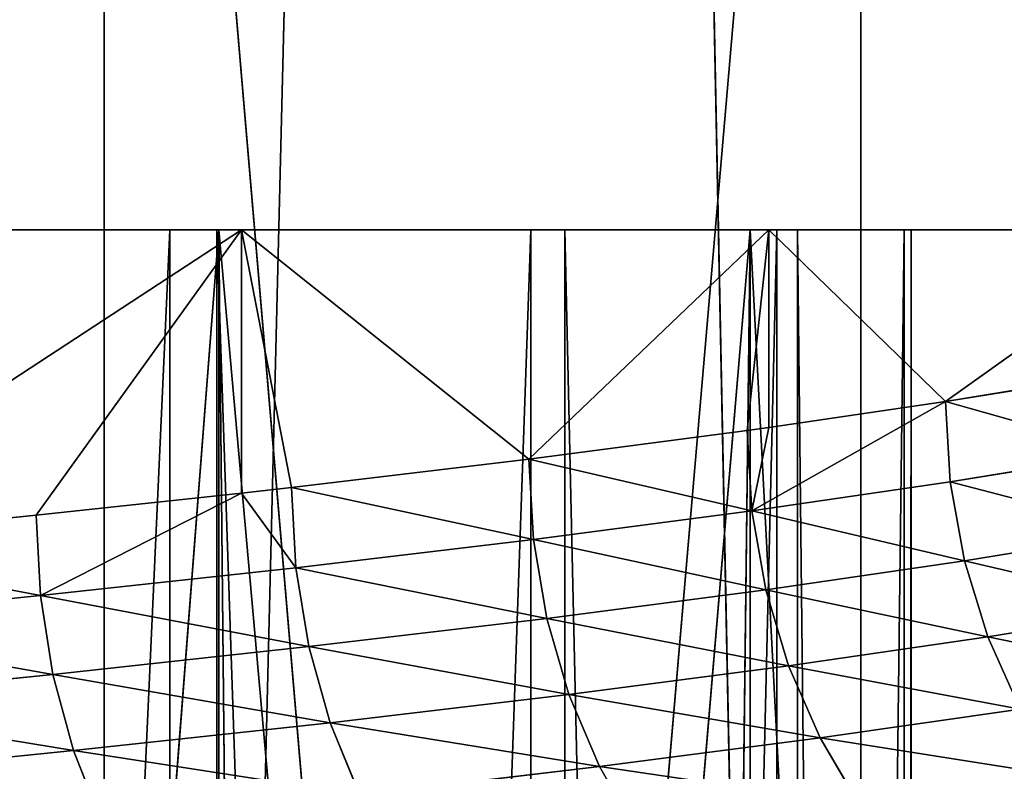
# Model space of a CAD drawing. Extents: x 1 to 179, y 3 to 406.
# Tile 432 of 499: x 111.08 to 114.17, y 307.97 to 310.34. Entities that reach past the tile are written whole.
import ezdxf

# ---------------------------------------------------------------- set-up
doc = ezdxf.new("R2010")
doc.units = 0
doc.header["$LTSCALE"] = 2.54
doc.layers.get('0').update_dxf_attribs({"color": 13, "linetype": 'CONTINUOUS'})

# ---------------------------------------------------------------- blocks, each defined once
blk = doc.blocks.new('OKR_G_Y_DOZOWNIK_STOJ_CY_T')
at = {"color": 0}
for p, q in [((109.1679, 340.6648, 229.4404), (113.7235, 287.3248, 226.7171)), ((109.1679, 340.6648, 229.4404), (113.7235, 287.3248, 226.7171)), ((112.6532, 340.6648, 156.2732), (111.3412, 287.3248, 155.4634)), ((111.3412, 287.3248, 155.4634), (111.3412, 340.6648, 155.4634)), ((112.6532, 340.6648, 156.2732), (111.3412, 287.3248, 155.4634)), ((115.9316, 340.6648, 158.6077), (111.3412, 287.3248, 155.4634)), ((115.9316, 340.6648, 158.6077), (111.3412, 287.3248, 155.4634)), ((111.3412, 287.3248, 155.4634), (111.3412, 340.6648, 155.4634)), ((112.6532, 340.6648, 227.4281), (113.7235, 287.3248, 226.7171)), ((112.6532, 340.6648, 227.4281), (113.7235, 287.3248, 226.7171)), ((113.7235, 287.3248, 226.7171), (113.7235, 340.6648, 226.7171)), ((113.7235, 287.3248, 226.7171), (113.7235, 340.6648, 226.7171)), ((109.71, 309.6768, 174.1182), (111.7022, 309.6768, 176.6487)), ((109.71, 309.6768, 174.1182), (111.7022, 309.6768, 176.6487)), ((111.7736, 309.6768, 206.9492), (109.7934, 309.6768, 209.489)), ((111.7736, 309.6768, 206.9492), (109.7934, 309.6768, 209.489)), ((111.548, 309.6768, 181.4199), (110.0691, 309.6768, 178.775)), ((111.548, 309.6768, 181.4199), (110.0691, 309.6768, 178.775)), ((110.2551, 309.6768, 204.6333), (111.6958, 309.6768, 201.9674)), ((110.2551, 309.6768, 204.6333), (111.6958, 309.6768, 201.9674)), ((110.2653, 308.6909, 208.9389), (111.7736, 309.6768, 206.9492)), ((110.2653, 308.6909, 208.9389), (111.7736, 309.6768, 206.9492)), ((110.9728, 300.244, 175.6477), (111.7022, 309.6768, 176.6487)), ((110.9728, 300.244, 175.6477), (111.7022, 309.6768, 176.6487)), ((111.127, 308.7786, 207.8501), (111.7736, 309.6768, 206.9492)), ((111.127, 308.7786, 207.8501), (111.7736, 309.6768, 206.9492)), ((111.548, 277.1648, 181.4199), (111.548, 309.6768, 181.4199)), ((111.548, 277.1648, 181.4199), (111.548, 309.6768, 181.4199)), ((112.6838, 309.6768, 184.2292), (111.548, 309.6768, 181.4199)), ((112.6838, 309.6768, 184.2292), (111.548, 309.6768, 181.4199)), ((111.6958, 277.1648, 201.9674), (111.6958, 309.6768, 201.9674)), ((111.6958, 309.6768, 201.9674), (112.791, 309.6768, 199.142)), ((111.6958, 277.1648, 201.9674), (111.6958, 309.6768, 201.9674)), ((111.6958, 309.6768, 201.9674), (112.791, 309.6768, 199.142)), ((111.7021, 300.1637, 176.6486), (111.7022, 309.6768, 176.6487)), ((111.7021, 300.1637, 176.6486), (111.7022, 309.6768, 176.6487)), ((111.7022, 309.6768, 176.6487), (111.7979, 300.1528, 176.7875)), ((111.7022, 309.6768, 176.6487), (111.7979, 300.1528, 176.7875)), ((111.7022, 309.6768, 176.6487), (112.5605, 300.062, 177.9673)), ((111.7022, 309.6768, 176.6487), (112.5605, 300.062, 177.9673)), ((111.7022, 309.6768, 176.6487), (113.3748, 309.6768, 179.4008)), ((111.7022, 309.6768, 176.6487), (113.3748, 309.6768, 179.4008)), ((111.9305, 308.8661, 206.7182), (111.7736, 309.6768, 206.9492)), ((111.7736, 309.6768, 206.9492), (111.7737, 308.8484, 206.9491)), ((111.9305, 308.8661, 206.7182), (111.7736, 309.6768, 206.9492)), ((112.678, 308.9552, 205.5395), (111.7736, 309.6768, 206.9492)), ((112.678, 308.9552, 205.5395), (111.7736, 309.6768, 206.9492)), ((113.4333, 309.6768, 204.1891), (111.7736, 309.6768, 206.9492)), ((111.7736, 309.6768, 206.9492), (111.7737, 308.8484, 206.9491)), ((113.4333, 309.6768, 204.1891), (111.7736, 309.6768, 206.9492)), ((113.3748, 309.6768, 179.4008), (112.5605, 300.062, 177.9673)), ((113.3748, 309.6768, 179.4008), (112.5605, 300.062, 177.9673)), ((112.678, 308.9552, 205.5395), (113.4333, 309.6768, 204.1891)), ((112.678, 308.9552, 205.5395), (113.4333, 309.6768, 204.1891)), ((112.6838, 277.1648, 184.2292), (112.6838, 309.6768, 184.2292)), ((112.6838, 277.1648, 184.2292), (112.6838, 309.6768, 184.2292)), ((113.4585, 309.6768, 187.1588), (112.6838, 309.6768, 184.2292)), ((113.4585, 309.6768, 187.1588), (112.6838, 309.6768, 184.2292)), ((112.791, 277.1648, 199.142), (112.791, 309.6768, 199.142)), ((112.791, 309.6768, 199.142), (113.5235, 309.6768, 196.2016)), ((112.791, 277.1648, 199.142), (112.791, 309.6768, 199.142)), ((112.791, 309.6768, 199.142), (113.5235, 309.6768, 196.2016)), ((113.3748, 309.6768, 179.4008), (113.2578, 299.9721, 179.1816)), ((113.3748, 309.6768, 179.4008), (113.2578, 299.9721, 179.1816)), ((113.3655, 309.0454, 204.3181), (113.4333, 309.6768, 204.1891)), ((113.3655, 309.0454, 204.3181), (113.4333, 309.6768, 204.1891)), ((113.3747, 299.9562, 179.4007), (113.3748, 309.6768, 179.4008)), ((113.3747, 299.9562, 179.4007), (113.3748, 309.6768, 179.4008)), ((113.8877, 299.8833, 180.4252), (113.3748, 309.6768, 179.4008)), ((113.3748, 309.6768, 179.4008), (114.7035, 309.6768, 182.3346)), ((113.8877, 299.8833, 180.4252), (113.3748, 309.6768, 179.4008)), ((113.3748, 309.6768, 179.4008), (114.7035, 309.6768, 182.3346)), ((114.7481, 309.6768, 201.2492), (113.4333, 309.6768, 204.1891)), ((113.4333, 309.6768, 204.1891), (113.9896, 309.1363, 203.0587)), ((113.4333, 309.6768, 204.1891), (113.9896, 309.1363, 203.0587)), ((113.4333, 309.6768, 204.1891), (113.4333, 309.0548, 204.189)), ((113.4333, 309.6768, 204.1891), (113.4333, 309.0548, 204.189)), ((114.7481, 309.6768, 201.2492), (113.4333, 309.6768, 204.1891)), ((113.4585, 277.1648, 187.1588), (113.4585, 309.6768, 187.1588)), ((113.4585, 277.1648, 187.1588), (113.4585, 309.6768, 187.1588)), ((113.8599, 309.6768, 190.1624), (113.4585, 309.6768, 187.1588)), ((113.8599, 309.6768, 190.1624), (113.4585, 309.6768, 187.1588)), ((113.5235, 277.1648, 196.2016), (113.5235, 309.6768, 196.2016)), ((113.5235, 309.6768, 196.2016), (113.8817, 309.6768, 193.1926)), ((113.5235, 277.1648, 196.2016), (113.5235, 309.6768, 196.2016)), ((113.5235, 309.6768, 196.2016), (113.8817, 309.6768, 193.1926)), ((113.8599, 277.1648, 190.1624), (113.8599, 309.6768, 190.1624)), ((113.8599, 277.1648, 190.1624), (113.8599, 309.6768, 190.1624)), ((113.8817, 309.6768, 193.1926), (113.8599, 309.6768, 190.1624)), ((113.8817, 309.6768, 193.1926), (113.8599, 309.6768, 190.1624)), ((113.8817, 277.1648, 193.1926), (113.8817, 309.6768, 193.1926)), ((113.8817, 277.1648, 193.1926), (113.8817, 309.6768, 193.1926)), ((114.7481, 309.6768, 201.2492), (113.9896, 309.1363, 203.0587)), ((114.7481, 309.6768, 201.2492), (113.9896, 309.1363, 203.0587)), ((113.9896, 309.1363, 203.0587), (114.5472, 309.2276, 201.7663)), ((113.9896, 309.1363, 203.0587), (114.5472, 309.2276, 201.7663)), ((113.9896, 309.1363, 203.0587), (113.3802, 308.7927, 204.3258)), ((113.9896, 309.1363, 203.0587), (113.3802, 308.7927, 204.3258)), ((113.4333, 309.0548, 204.189), (113.9896, 309.1363, 203.0587)), ((113.4333, 309.0548, 204.189), (113.9896, 309.1363, 203.0587)), ((113.9896, 309.1363, 203.0587), (114.0046, 308.8837, 203.0656)), ((113.9896, 309.1363, 203.0587), (114.0046, 308.8837, 203.0656)), ((112.678, 308.9552, 205.5395), (113.3655, 309.0454, 204.3181)), ((112.678, 308.9552, 205.5395), (113.3655, 309.0454, 204.3181)), ((113.3655, 309.0454, 204.3181), (113.4333, 309.0548, 204.189)), ((113.3655, 309.0454, 204.3181), (113.4333, 309.0548, 204.189)), ((113.3802, 308.7927, 204.3258), (113.3655, 309.0454, 204.3181)), ((113.3802, 308.7927, 204.3258), (113.3655, 309.0454, 204.3181)), ((113.4333, 309.0548, 204.189), (113.3802, 308.7927, 204.3258)), ((113.4333, 309.0548, 204.189), (113.3802, 308.7927, 204.3258)), ((111.9305, 308.8661, 206.7182), (112.678, 308.9552, 205.5395)), ((111.9305, 308.8661, 206.7182), (112.678, 308.9552, 205.5395)), ((112.678, 308.9552, 205.5395), (112.6922, 308.7026, 205.5479)), ((112.678, 308.9552, 205.5395), (112.6922, 308.7026, 205.5479)), ((114.0046, 308.8837, 203.0656), (114.5626, 308.975, 201.7725)), ((114.0046, 308.8837, 203.0656), (114.5626, 308.975, 201.7725)), ((111.7737, 308.8484, 206.9491), (111.9305, 308.8661, 206.7182)), ((111.7737, 308.8484, 206.9491), (111.9305, 308.8661, 206.7182)), ((111.9305, 308.8661, 206.7182), (111.9442, 308.6135, 206.7274)), ((111.9305, 308.8661, 206.7182), (111.9442, 308.6135, 206.7274)), ((113.3802, 308.7927, 204.3258), (114.0046, 308.8837, 203.0656)), ((113.3802, 308.7927, 204.3258), (114.0046, 308.8837, 203.0656)), ((114.0495, 308.6353, 203.0864), (114.0046, 308.8837, 203.0656)), ((114.0495, 308.6353, 203.0864), (114.0046, 308.8837, 203.0656)), ((111.127, 308.7786, 207.8501), (111.7737, 308.8484, 206.9491)), ((111.127, 308.7786, 207.8501), (111.7737, 308.8484, 206.9491)), ((111.7737, 308.8484, 206.9491), (111.1402, 308.5259, 207.86)), ((111.7737, 308.8484, 206.9491), (111.1402, 308.5259, 207.86)), ((111.9442, 308.6135, 206.7274), (111.7737, 308.8484, 206.9491)), ((111.9442, 308.6135, 206.7274), (111.7737, 308.8484, 206.9491)), ((110.2653, 308.6909, 208.9389), (111.127, 308.7786, 207.8501)), ((110.2653, 308.6909, 208.9389), (111.127, 308.7786, 207.8501)), ((111.127, 308.7786, 207.8501), (111.1402, 308.5259, 207.86)), ((111.127, 308.7786, 207.8501), (111.1402, 308.5259, 207.86)), ((112.6922, 308.7026, 205.5479), (113.3802, 308.7927, 204.3258)), ((112.6922, 308.7026, 205.5479), (113.3802, 308.7927, 204.3258)), ((113.4238, 308.5444, 204.3489), (113.3802, 308.7927, 204.3258)), ((113.4238, 308.5444, 204.3489), (113.3802, 308.7927, 204.3258)), ((111.9442, 308.6135, 206.7274), (112.6922, 308.7026, 205.5479)), ((111.9442, 308.6135, 206.7274), (112.6922, 308.7026, 205.5479)), ((112.7346, 308.4542, 205.5733), (112.6922, 308.7026, 205.5479)), ((112.7346, 308.4542, 205.5733), (112.6922, 308.7026, 205.5479)), ((114.0495, 308.6353, 203.0864), (114.6084, 308.7267, 201.7908)), ((114.0495, 308.6353, 203.0864), (114.6084, 308.7267, 201.7908)), ((111.1402, 308.5259, 207.86), (111.9442, 308.6135, 206.7274)), ((111.1402, 308.5259, 207.86), (111.9442, 308.6135, 206.7274)), ((111.9852, 308.3652, 206.755), (111.9442, 308.6135, 206.7274)), ((111.9852, 308.3652, 206.755), (111.9442, 308.6135, 206.7274)), ((113.4238, 308.5444, 204.3489), (114.0495, 308.6353, 203.0864)), ((113.4238, 308.5444, 204.3489), (114.0495, 308.6353, 203.0864)), ((114.1233, 308.3956, 203.1206), (114.0495, 308.6353, 203.0864)), ((114.1233, 308.3956, 203.1206), (114.0495, 308.6353, 203.0864)), ((110.2781, 308.4383, 208.9495), (111.1402, 308.5259, 207.86)), ((110.2781, 308.4383, 208.9495), (111.1402, 308.5259, 207.86)), ((111.1797, 308.2776, 207.8896), (111.1402, 308.5259, 207.86)), ((111.1797, 308.2776, 207.8896), (111.1402, 308.5259, 207.86)), ((112.7346, 308.4542, 205.5733), (113.4238, 308.5444, 204.3489)), ((112.7346, 308.4542, 205.5733), (113.4238, 308.5444, 204.3489)), ((113.4958, 308.3047, 204.3869), (113.4238, 308.5444, 204.3489)), ((113.4958, 308.3047, 204.3869), (113.4238, 308.5444, 204.3489)), ((114.1233, 308.3956, 203.1206), (114.684, 308.4869, 201.8211)), ((114.1233, 308.3956, 203.1206), (114.684, 308.4869, 201.8211)), ((111.9852, 308.3652, 206.755), (112.7346, 308.4542, 205.5733)), ((111.9852, 308.3652, 206.755), (112.7346, 308.4542, 205.5733)), ((112.8044, 308.2145, 205.6151), (112.7346, 308.4542, 205.5733)), ((112.8044, 308.2145, 205.6151), (112.7346, 308.4542, 205.5733)), ((113.4958, 308.3047, 204.3869), (114.1233, 308.3956, 203.1206)), ((113.4958, 308.3047, 204.3869), (114.1233, 308.3956, 203.1206)), ((114.2249, 308.1686, 203.1676), (114.1233, 308.3956, 203.1206)), ((114.2249, 308.1686, 203.1676), (114.1233, 308.3956, 203.1206)), ((111.1797, 308.2776, 207.8896), (111.9852, 308.3652, 206.755)), ((111.1797, 308.2776, 207.8896), (111.9852, 308.3652, 206.755)), ((112.0528, 308.1255, 206.8003), (111.9852, 308.3652, 206.755)), ((112.0528, 308.1255, 206.8003), (111.9852, 308.3652, 206.755)), ((112.8044, 308.2145, 205.6151), (113.4958, 308.3047, 204.3869)), ((112.8044, 308.2145, 205.6151), (113.4958, 308.3047, 204.3869)), ((113.5948, 308.0776, 204.4393), (113.4958, 308.3047, 204.3869)), ((113.5948, 308.0776, 204.4393), (113.4958, 308.3047, 204.3869)), ((110.316, 308.1899, 208.9812), (111.1797, 308.2776, 207.8896)), ((110.316, 308.1899, 208.9812), (111.1797, 308.2776, 207.8896)), ((111.2448, 308.0379, 207.9385), (111.1797, 308.2776, 207.8896)), ((111.2448, 308.0379, 207.9385), (111.1797, 308.2776, 207.8896)), ((112.0528, 308.1255, 206.8003), (112.8044, 308.2145, 205.6151)), ((112.0528, 308.1255, 206.8003), (112.8044, 308.2145, 205.6151)), ((112.9005, 307.9874, 205.6725), (112.8044, 308.2145, 205.6151)), ((112.9005, 307.9874, 205.6725), (112.8044, 308.2145, 205.6151)), ((113.5948, 308.0776, 204.4393), (114.2249, 308.1686, 203.1676)), ((113.5948, 308.0776, 204.4393), (114.2249, 308.1686, 203.1676)), ((111.2448, 308.0379, 207.9385), (112.0528, 308.1255, 206.8003)), ((111.2448, 308.0379, 207.9385), (112.0528, 308.1255, 206.8003)), ((112.1458, 307.8984, 206.8627), (112.0528, 308.1255, 206.8003)), ((112.1458, 307.8984, 206.8627), (112.0528, 308.1255, 206.8003)), ((112.9005, 307.9874, 205.6725), (113.5948, 308.0776, 204.4393)), ((112.9005, 307.9874, 205.6725), (113.5948, 308.0776, 204.4393)), ((113.7191, 307.8671, 204.505), (113.5948, 308.0776, 204.4393)), ((113.7191, 307.8671, 204.505), (113.5948, 308.0776, 204.4393)), ((110.3785, 307.9502, 209.0333), (111.2448, 308.0379, 207.9385)), ((110.3785, 307.9502, 209.0333), (111.2448, 308.0379, 207.9385)), ((111.3344, 307.8108, 208.0056), (111.2448, 308.0379, 207.9385)), ((111.3344, 307.8108, 208.0056), (111.2448, 308.0379, 207.9385)), ((112.1458, 307.8984, 206.8627), (112.9005, 307.9874, 205.6725)), ((112.1458, 307.8984, 206.8627), (112.9005, 307.9874, 205.6725)), ((113.0213, 307.7769, 205.7447), (112.9005, 307.9874, 205.6725)), ((113.0213, 307.7769, 205.7447), (112.9005, 307.9874, 205.6725))]:
    blk.add_line(p, q, dxfattribs=at)
mesh = blk.add_polyface(dxfattribs=at)
corners = [(111.3412, 287.3248, 155.4634), (106.2989, 287.3248, 152.9155), (109.1679, 340.6648, 154.2609)]
mesh.append_faces([[corners[k] for k in face] for face in [(0, 1, 2)]], dxfattribs={"color": 0})
mesh = blk.add_polyface(dxfattribs=at)
corners = [(113.7235, 287.3248, 226.7171), (109.1679, 340.6648, 229.4404), (108.8627, 287.3248, 229.5962)]
mesh.append_faces([[corners[k] for k in face] for face in [(0, 1, 2)]], dxfattribs={"color": 0})
mesh = blk.add_polyface(dxfattribs=at)
corners = [(113.7235, 287.3248, 226.7171), (112.6532, 340.6648, 227.4281), (109.1679, 340.6648, 229.4404)]
mesh.append_faces([[corners[k] for k in face] for face in [(0, 1, 2)]], dxfattribs={"color": 0})
mesh = blk.add_polyface(dxfattribs=at)
corners = [(111.3412, 287.3248, 155.4634), (109.1679, 340.6648, 154.2609), (111.3412, 340.6648, 155.4634)]
mesh.append_faces([[corners[k] for k in face] for face in [(0, 1, 2)]], dxfattribs={"color": 0})
mesh = blk.add_polyface(dxfattribs=at)
corners = [(112.6532, 340.6648, 156.2732), (111.3412, 287.3248, 155.4634), (111.3412, 340.6648, 155.4634)]
mesh.append_faces([[corners[k] for k in face] for face in [(0, 1, 2)]], dxfattribs={"color": 0})
mesh = blk.add_polyface(dxfattribs=at)
corners = [(115.9316, 340.6648, 158.6077), (111.3412, 287.3248, 155.4634), (112.6532, 340.6648, 156.2732)]
mesh.append_faces([[corners[k] for k in face] for face in [(0, 1, 2)]], dxfattribs={"color": 0})
mesh = blk.add_polyface(dxfattribs=at)
corners = [(115.9988, 287.3248, 158.6607), (111.3412, 287.3248, 155.4634), (115.9316, 340.6648, 158.6077)]
mesh.append_faces([[corners[k] for k in face] for face in [(0, 1, 2)]], dxfattribs={"color": 0})
mesh = blk.add_polyface(dxfattribs=at)
corners = [(113.7235, 340.6648, 226.7171), (112.6532, 340.6648, 227.4281), (113.7235, 287.3248, 226.7171)]
mesh.append_faces([[corners[k] for k in face] for face in [(0, 1, 2)]], dxfattribs={"color": 0})
mesh = blk.add_polyface(dxfattribs=at)
corners = [(115.9316, 340.6648, 225.0936), (113.7235, 340.6648, 226.7171), (113.7235, 287.3248, 226.7171)]
mesh.append_faces([[corners[k] for k in face] for face in [(0, 1, 2)]], dxfattribs={"color": 0})
mesh = blk.add_polyface(dxfattribs=at)
corners = [(118.1571, 287.3248, 223.2159), (115.9316, 340.6648, 225.0936), (113.7235, 287.3248, 226.7171)]
mesh.append_faces([[corners[k] for k in face] for face in [(0, 1, 2)]], dxfattribs={"color": 0})
mesh = blk.add_polyface(dxfattribs=at)
corners = [(77.3392, 309.6768, 168.2648), (89.6155, 309.6768, 167.7213), (80.2729, 309.6768, 166.9362), (86.5926, 309.6768, 167.9333), (83.6202, 309.6768, 168.5225), (74.587, 309.6768, 169.9375), (80.745, 309.6768, 169.4796), (78.0125, 309.6768, 170.7895), (72.0565, 309.6768, 171.9296), (75.4657, 309.6768, 172.4316), (69.7846, 309.6768, 174.2123), (73.1448, 309.6768, 174.3799), (67.8043, 309.6768, 176.7522), (71.0864, 309.6768, 176.6037), (69.3229, 309.6768, 179.068), (66.1447, 309.6768, 179.5122), (67.8822, 309.6768, 181.7339), (64.8299, 309.6768, 182.4522), (66.787, 309.6768, 184.5593), (63.879, 309.6768, 185.5292), (66.0545, 309.6768, 187.4997), (63.3059, 309.6768, 188.6984), (65.6963, 309.6768, 190.5088), (63.1191, 309.6768, 191.9136), (65.7181, 309.6768, 193.539), (63.3211, 309.6768, 195.1278), (66.1195, 309.6768, 196.5425), (63.9091, 309.6768, 198.2943), (66.8942, 309.6768, 199.4721), (64.8745, 309.6768, 201.3668), (68.03, 309.6768, 202.2815), (66.2032, 309.6768, 204.3005), (69.5089, 309.6768, 204.9263), (67.8758, 309.6768, 207.0527), (71.3076, 309.6768, 207.365), (69.868, 309.6768, 209.5832), (73.3978, 309.6768, 209.559), (75.7465, 309.6768, 211.4737), (72.1506, 309.6768, 211.8551), (78.3166, 309.6768, 213.079), (74.6905, 309.6768, 213.8353), (81.0677, 309.6768, 214.3495), (77.4506, 309.6768, 215.4949), (83.9563, 309.6768, 215.2651), (86.937, 309.6768, 215.8115), (80.3905, 309.6768, 216.8098), (89.9625, 309.6768, 215.98), (99.3051, 309.6768, 216.7652), (96.2326, 309.6768, 217.7306), (83.4675, 309.6768, 217.7607), (93.0661, 309.6768, 218.3186), (86.6367, 309.6768, 218.3337), (89.8519, 309.6768, 218.5206), (86.5119, 309.6768, 165.3828), (92.9413, 309.6768, 165.3676), (89.7261, 309.6768, 165.1807), (96.1105, 309.6768, 165.9407), (83.3454, 309.6768, 165.9708), (99.1875, 309.6768, 166.8916), (102.1274, 309.6768, 168.2064), (92.6411, 309.6768, 167.8898), (95.6216, 309.6768, 168.4362), (104.8875, 309.6768, 169.866), (98.5103, 309.6768, 169.3519), (101.2613, 309.6768, 170.6223), (107.4273, 309.6768, 171.8462), (103.8315, 309.6768, 172.2276), (109.71, 309.6768, 174.1182), (106.1802, 309.6768, 174.1423), (111.7022, 309.6768, 176.6487), (108.2704, 309.6768, 176.3363), (110.0691, 309.6768, 178.775), (113.3748, 309.6768, 179.4008), (111.548, 309.6768, 181.4199), (114.7035, 309.6768, 182.3346), (112.6838, 309.6768, 184.2292), (115.6689, 309.6768, 185.4071), (113.4585, 309.6768, 187.1588), (116.2569, 309.6768, 188.5735), (113.8599, 309.6768, 190.1624), (116.4589, 309.6768, 191.7878), (113.8817, 309.6768, 193.1926), (116.2721, 309.6768, 195.0029), (113.5235, 309.6768, 196.2016), (115.699, 309.6768, 198.1721), (112.791, 309.6768, 199.142), (114.7481, 309.6768, 201.2492), (111.6958, 309.6768, 201.9674), (113.4333, 309.6768, 204.1891), (110.2551, 309.6768, 204.6333), (111.7736, 309.6768, 206.9492), (108.4916, 309.6768, 207.0976), (109.7934, 309.6768, 209.489), (106.4332, 309.6768, 209.3214), (104.1123, 309.6768, 211.2697), (107.5215, 309.6768, 211.7717), (101.5655, 309.6768, 212.9118), (104.991, 309.6768, 213.7639), (98.833, 309.6768, 214.2217), (102.2388, 309.6768, 215.4365), (95.9578, 309.6768, 215.1788), (92.9854, 309.6768, 215.768)]
mesh.append_faces([[corners[k] for k in face] for face in [(50, 51, 52), (53, 54, 55)]], dxfattribs={"vtx0": -1, "color": 0})
mesh.append_faces([[corners[k] for k in face] for face in [(0, 1, 2), (1, 0, 3), (3, 0, 4), (4, 5, 6), (6, 5, 7), (7, 8, 9), (9, 10, 11), (11, 12, 13), (13, 12, 14), (14, 15, 16), (16, 17, 18), (18, 19, 20), (20, 21, 22), (22, 23, 24), (24, 25, 26), (26, 27, 28), (28, 29, 30), (30, 31, 32), (32, 33, 34), (34, 35, 36), (36, 35, 37), (37, 38, 39), (39, 40, 41), (41, 42, 43), (43, 42, 44), (44, 45, 46), (47, 45, 48), (48, 49, 50), (54, 53, 56), (56, 57, 58), (58, 2, 59), (59, 61, 62), (62, 64, 65), (65, 66, 67), (67, 68, 69), (69, 71, 72), (72, 73, 74), (74, 75, 76), (76, 77, 78), (78, 79, 80), (80, 81, 82), (82, 83, 84), (84, 85, 86), (86, 87, 88), (88, 89, 90), (90, 91, 92), (92, 94, 95), (95, 96, 97), (97, 98, 99), (99, 101, 47)]], dxfattribs={"vtx0": -1, "vtx1": -1, "color": 0})
mesh.append_faces([[corners[k] for k in face] for face in [(46, 45, 47), (59, 2, 1)]], dxfattribs={"vtx0": -1, "vtx1": -1, "vtx2": -1, "color": 0})
mesh.append_faces([[corners[k] for k in face] for face in [(4, 0, 5), (7, 5, 8), (9, 8, 10), (11, 10, 12), (14, 12, 15), (16, 15, 17), (18, 17, 19), (20, 19, 21), (22, 21, 23), (24, 23, 25), (26, 25, 27), (28, 27, 29), (30, 29, 31), (32, 31, 33), (34, 33, 35), (37, 35, 38), (39, 38, 40), (41, 40, 42), (44, 42, 45), (48, 45, 49), (50, 49, 51), (56, 53, 57), (58, 57, 2), (59, 1, 60), (59, 60, 61), (62, 61, 63), (62, 63, 64), (65, 64, 66), (67, 66, 68), (69, 68, 70), (69, 70, 71), (72, 71, 73), (74, 73, 75), (76, 75, 77), (78, 77, 79), (80, 79, 81), (82, 81, 83), (84, 83, 85), (86, 85, 87), (88, 87, 89), (90, 89, 91), (92, 91, 93), (92, 93, 94), (95, 94, 96), (97, 96, 98), (99, 98, 100), (99, 100, 101), (47, 101, 46)]], dxfattribs={"vtx0": -1, "vtx2": -1, "color": 0})
mesh = blk.add_polyface(dxfattribs=at)
corners = [(111.7022, 309.6768, 176.6487), (110.9728, 300.244, 175.6477), (109.71, 309.6768, 174.1182)]
mesh.append_faces([[corners[k] for k in face] for face in [(0, 1, 2)]], dxfattribs={"color": 0})
mesh = blk.add_polyface(dxfattribs=at)
corners = [(109.7934, 309.6768, 209.489), (110.2653, 308.6909, 208.9389), (111.7736, 309.6768, 206.9492)]
mesh.append_faces([[corners[k] for k in face] for face in [(0, 1, 2)]], dxfattribs={"color": 0})
mesh = blk.add_polyface(dxfattribs=at)
corners = [(111.548, 309.6768, 181.4199), (110.0691, 277.1648, 178.775), (111.548, 277.1648, 181.4199), (110.0691, 309.6768, 178.775)]
mesh.append_faces([[corners[k] for k in face] for face in [(0, 1, 2), (1, 0, 3)]], dxfattribs={"vtx0": -1, "color": 0})
mesh = blk.add_polyface(dxfattribs=at)
corners = [(110.2551, 309.6768, 204.6333), (111.6958, 277.1648, 201.9674), (110.2551, 277.1648, 204.6333), (111.6958, 309.6768, 201.9674)]
mesh.append_faces([[corners[k] for k in face] for face in [(0, 1, 2), (1, 0, 3)]], dxfattribs={"vtx0": -1, "color": 0})
mesh = blk.add_polyface(dxfattribs=at)
corners = [(111.7736, 309.6768, 206.9492), (110.2653, 308.6909, 208.9389), (111.127, 308.7786, 207.8501)]
mesh.append_faces([[corners[k] for k in face] for face in [(0, 1, 2)]], dxfattribs={"color": 0})
mesh = blk.add_polyface(dxfattribs=at)
corners = [(111.7022, 309.6768, 176.6487), (111.7021, 300.1637, 176.6486), (110.9728, 300.244, 175.6477)]
mesh.append_faces([[corners[k] for k in face] for face in [(0, 1, 2)]], dxfattribs={"color": 0})
mesh = blk.add_polyface(dxfattribs=at)
corners = [(111.7736, 309.6768, 206.9492), (111.127, 308.7786, 207.8501), (111.7737, 308.8484, 206.9491)]
mesh.append_faces([[corners[k] for k in face] for face in [(0, 1, 2)]], dxfattribs={"color": 0})
mesh = blk.add_polyface(dxfattribs=at)
corners = [(112.6838, 309.6768, 184.2292), (111.548, 277.1648, 181.4199), (112.6838, 277.1648, 184.2292), (111.548, 309.6768, 181.4199)]
mesh.append_faces([[corners[k] for k in face] for face in [(0, 1, 2), (1, 0, 3)]], dxfattribs={"vtx0": -1, "color": 0})
mesh = blk.add_polyface(dxfattribs=at)
corners = [(111.6958, 309.6768, 201.9674), (112.791, 277.1648, 199.142), (111.6958, 277.1648, 201.9674), (112.791, 309.6768, 199.142)]
mesh.append_faces([[corners[k] for k in face] for face in [(0, 1, 2), (1, 0, 3)]], dxfattribs={"vtx0": -1, "color": 0})
mesh = blk.add_polyface(dxfattribs=at)
corners = [(111.7022, 309.6768, 176.6487), (111.7979, 300.1528, 176.7875), (111.7021, 300.1637, 176.6486)]
mesh.append_faces([[corners[k] for k in face] for face in [(0, 1, 2)]], dxfattribs={"color": 0})
mesh = blk.add_polyface(dxfattribs=at)
corners = [(111.7022, 309.6768, 176.6487), (112.5605, 300.062, 177.9673), (111.7979, 300.1528, 176.7875)]
mesh.append_faces([[corners[k] for k in face] for face in [(0, 1, 2)]], dxfattribs={"color": 0})
mesh = blk.add_polyface(dxfattribs=at)
corners = [(113.3748, 309.6768, 179.4008), (112.5605, 300.062, 177.9673), (111.7022, 309.6768, 176.6487)]
mesh.append_faces([[corners[k] for k in face] for face in [(0, 1, 2)]], dxfattribs={"color": 0})
mesh = blk.add_polyface(dxfattribs=at)
corners = [(111.7736, 309.6768, 206.9492), (111.7737, 308.8484, 206.9491), (111.9305, 308.8661, 206.7182)]
mesh.append_faces([[corners[k] for k in face] for face in [(0, 1, 2)]], dxfattribs={"color": 0})
mesh = blk.add_polyface(dxfattribs=at)
corners = [(111.7736, 309.6768, 206.9492), (111.9305, 308.8661, 206.7182), (112.678, 308.9552, 205.5395)]
mesh.append_faces([[corners[k] for k in face] for face in [(0, 1, 2)]], dxfattribs={"color": 0})
mesh = blk.add_polyface(dxfattribs=at)
corners = [(111.7736, 309.6768, 206.9492), (112.678, 308.9552, 205.5395), (113.4333, 309.6768, 204.1891)]
mesh.append_faces([[corners[k] for k in face] for face in [(0, 1, 2)]], dxfattribs={"color": 0})
mesh = blk.add_polyface(dxfattribs=at)
corners = [(113.3748, 309.6768, 179.4008), (113.2578, 299.9721, 179.1816), (112.5605, 300.062, 177.9673)]
mesh.append_faces([[corners[k] for k in face] for face in [(0, 1, 2)]], dxfattribs={"color": 0})
mesh = blk.add_polyface(dxfattribs=at)
corners = [(113.4333, 309.6768, 204.1891), (112.678, 308.9552, 205.5395), (113.3655, 309.0454, 204.3181)]
mesh.append_faces([[corners[k] for k in face] for face in [(0, 1, 2)]], dxfattribs={"color": 0})
mesh = blk.add_polyface(dxfattribs=at)
corners = [(113.4585, 309.6768, 187.1588), (112.6838, 277.1648, 184.2292), (113.4585, 277.1648, 187.1588), (112.6838, 309.6768, 184.2292)]
mesh.append_faces([[corners[k] for k in face] for face in [(0, 1, 2), (1, 0, 3)]], dxfattribs={"vtx0": -1, "color": 0})
mesh = blk.add_polyface(dxfattribs=at)
corners = [(112.791, 309.6768, 199.142), (113.5235, 277.1648, 196.2016), (112.791, 277.1648, 199.142), (113.5235, 309.6768, 196.2016)]
mesh.append_faces([[corners[k] for k in face] for face in [(0, 1, 2), (1, 0, 3)]], dxfattribs={"vtx0": -1, "color": 0})
mesh = blk.add_polyface(dxfattribs=at)
corners = [(113.3748, 309.6768, 179.4008), (113.3747, 299.9562, 179.4007), (113.2578, 299.9721, 179.1816)]
mesh.append_faces([[corners[k] for k in face] for face in [(0, 1, 2)]], dxfattribs={"color": 0})
mesh = blk.add_polyface(dxfattribs=at)
corners = [(113.4333, 309.6768, 204.1891), (113.3655, 309.0454, 204.3181), (113.4333, 309.0548, 204.189)]
mesh.append_faces([[corners[k] for k in face] for face in [(0, 1, 2)]], dxfattribs={"color": 0})
mesh = blk.add_polyface(dxfattribs=at)
corners = [(113.3748, 309.6768, 179.4008), (113.8877, 299.8833, 180.4252), (113.3747, 299.9562, 179.4007)]
mesh.append_faces([[corners[k] for k in face] for face in [(0, 1, 2)]], dxfattribs={"color": 0})
mesh = blk.add_polyface(dxfattribs=at)
corners = [(114.7035, 309.6768, 182.3346), (113.8877, 299.8833, 180.4252), (113.3748, 309.6768, 179.4008)]
mesh.append_faces([[corners[k] for k in face] for face in [(0, 1, 2)]], dxfattribs={"color": 0})
mesh = blk.add_polyface(dxfattribs=at)
corners = [(113.4333, 309.6768, 204.1891), (113.9896, 309.1363, 203.0587), (114.7481, 309.6768, 201.2492)]
mesh.append_faces([[corners[k] for k in face] for face in [(0, 1, 2)]], dxfattribs={"color": 0})
mesh = blk.add_polyface(dxfattribs=at)
corners = [(113.4333, 309.6768, 204.1891), (113.4333, 309.0548, 204.189), (113.9896, 309.1363, 203.0587)]
mesh.append_faces([[corners[k] for k in face] for face in [(0, 1, 2)]], dxfattribs={"color": 0})
mesh = blk.add_polyface(dxfattribs=at)
corners = [(113.8599, 309.6768, 190.1624), (113.4585, 277.1648, 187.1588), (113.8599, 277.1648, 190.1624), (113.4585, 309.6768, 187.1588)]
mesh.append_faces([[corners[k] for k in face] for face in [(0, 1, 2), (1, 0, 3)]], dxfattribs={"vtx0": -1, "color": 0})
mesh = blk.add_polyface(dxfattribs=at)
corners = [(113.5235, 309.6768, 196.2016), (113.8817, 277.1648, 193.1926), (113.5235, 277.1648, 196.2016), (113.8817, 309.6768, 193.1926)]
mesh.append_faces([[corners[k] for k in face] for face in [(0, 1, 2), (1, 0, 3)]], dxfattribs={"vtx0": -1, "color": 0})
mesh = blk.add_polyface(dxfattribs=at)
corners = [(113.8817, 309.6768, 193.1926), (113.8599, 277.1648, 190.1624), (113.8817, 277.1648, 193.1926), (113.8599, 309.6768, 190.1624)]
mesh.append_faces([[corners[k] for k in face] for face in [(0, 1, 2), (1, 0, 3)]], dxfattribs={"vtx0": -1, "color": 0})
mesh = blk.add_polyface(dxfattribs=at)
corners = [(114.7035, 309.6768, 182.3346), (114.4489, 299.7961, 181.6931), (113.8877, 299.8833, 180.4252)]
mesh.append_faces([[corners[k] for k in face] for face in [(0, 1, 2)]], dxfattribs={"color": 0})
mesh = blk.add_polyface(dxfattribs=at)
corners = [(114.7481, 309.6768, 201.2492), (113.9896, 309.1363, 203.0587), (114.5472, 309.2276, 201.7663)]
mesh.append_faces([[corners[k] for k in face] for face in [(0, 1, 2)]], dxfattribs={"color": 0})
mesh = blk.add_polyface(dxfattribs=at)
corners = [(114.5626, 308.975, 201.7725), (113.9896, 309.1363, 203.0587), (114.0046, 308.8837, 203.0656), (114.5472, 309.2276, 201.7663)]
mesh.append_faces([[corners[k] for k in face] for face in [(0, 1, 2), (1, 0, 3)]], dxfattribs={"vtx0": -1, "color": 0})
mesh = blk.add_polyface(dxfattribs=at)
corners = [(113.9896, 309.1363, 203.0587), (113.3802, 308.7927, 204.3258), (114.0046, 308.8837, 203.0656)]
mesh.append_faces([[corners[k] for k in face] for face in [(0, 1, 2)]], dxfattribs={"color": 0})
mesh = blk.add_polyface(dxfattribs=at)
corners = [(113.9896, 309.1363, 203.0587), (113.4333, 309.0548, 204.189), (113.3802, 308.7927, 204.3258)]
mesh.append_faces([[corners[k] for k in face] for face in [(0, 1, 2)]], dxfattribs={"color": 0})
mesh = blk.add_polyface(dxfattribs=at)
corners = [(113.3802, 308.7927, 204.3258), (112.678, 308.9552, 205.5395), (112.6922, 308.7026, 205.5479), (113.3655, 309.0454, 204.3181)]
mesh.append_faces([[corners[k] for k in face] for face in [(0, 1, 2), (1, 0, 3)]], dxfattribs={"vtx0": -1, "color": 0})
mesh = blk.add_polyface(dxfattribs=at)
corners = [(113.4333, 309.0548, 204.189), (113.3655, 309.0454, 204.3181), (113.3802, 308.7927, 204.3258)]
mesh.append_faces([[corners[k] for k in face] for face in [(0, 1, 2)]], dxfattribs={"color": 0})
mesh = blk.add_polyface(dxfattribs=at)
corners = [(112.6922, 308.7026, 205.5479), (111.9305, 308.8661, 206.7182), (111.9442, 308.6135, 206.7274), (112.678, 308.9552, 205.5395)]
mesh.append_faces([[corners[k] for k in face] for face in [(0, 1, 2), (1, 0, 3)]], dxfattribs={"vtx0": -1, "color": 0})
mesh = blk.add_polyface(dxfattribs=at)
corners = [(114.6084, 308.7267, 201.7908), (114.0046, 308.8837, 203.0656), (114.0495, 308.6353, 203.0864), (114.5626, 308.975, 201.7725)]
mesh.append_faces([[corners[k] for k in face] for face in [(0, 1, 2), (1, 0, 3)]], dxfattribs={"vtx0": -1, "color": 0})
mesh = blk.add_polyface(dxfattribs=at)
corners = [(111.9305, 308.8661, 206.7182), (111.7737, 308.8484, 206.9491), (111.9442, 308.6135, 206.7274)]
mesh.append_faces([[corners[k] for k in face] for face in [(0, 1, 2)]], dxfattribs={"color": 0})
mesh = blk.add_polyface(dxfattribs=at)
corners = [(114.0495, 308.6353, 203.0864), (113.3802, 308.7927, 204.3258), (113.4238, 308.5444, 204.3489), (114.0046, 308.8837, 203.0656)]
mesh.append_faces([[corners[k] for k in face] for face in [(0, 1, 2), (1, 0, 3)]], dxfattribs={"vtx0": -1, "color": 0})
mesh = blk.add_polyface(dxfattribs=at)
corners = [(111.7737, 308.8484, 206.9491), (111.127, 308.7786, 207.8501), (111.1402, 308.5259, 207.86)]
mesh.append_faces([[corners[k] for k in face] for face in [(0, 1, 2)]], dxfattribs={"color": 0})
mesh = blk.add_polyface(dxfattribs=at)
corners = [(111.7737, 308.8484, 206.9491), (111.1402, 308.5259, 207.86), (111.9442, 308.6135, 206.7274)]
mesh.append_faces([[corners[k] for k in face] for face in [(0, 1, 2)]], dxfattribs={"color": 0})
mesh = blk.add_polyface(dxfattribs=at)
corners = [(111.1402, 308.5259, 207.86), (110.2653, 308.6909, 208.9389), (110.2781, 308.4383, 208.9495), (111.127, 308.7786, 207.8501)]
mesh.append_faces([[corners[k] for k in face] for face in [(0, 1, 2), (1, 0, 3)]], dxfattribs={"vtx0": -1, "color": 0})
mesh = blk.add_polyface(dxfattribs=at)
corners = [(113.4238, 308.5444, 204.3489), (112.6922, 308.7026, 205.5479), (112.7346, 308.4542, 205.5733), (113.3802, 308.7927, 204.3258)]
mesh.append_faces([[corners[k] for k in face] for face in [(0, 1, 2), (1, 0, 3)]], dxfattribs={"vtx0": -1, "color": 0})
mesh = blk.add_polyface(dxfattribs=at)
corners = [(112.7346, 308.4542, 205.5733), (111.9442, 308.6135, 206.7274), (111.9852, 308.3652, 206.755), (112.6922, 308.7026, 205.5479)]
mesh.append_faces([[corners[k] for k in face] for face in [(0, 1, 2), (1, 0, 3)]], dxfattribs={"vtx0": -1, "color": 0})
mesh = blk.add_polyface(dxfattribs=at)
corners = [(114.684, 308.4869, 201.8211), (114.0495, 308.6353, 203.0864), (114.1233, 308.3956, 203.1206), (114.6084, 308.7267, 201.7908)]
mesh.append_faces([[corners[k] for k in face] for face in [(0, 1, 2), (1, 0, 3)]], dxfattribs={"vtx0": -1, "color": 0})
mesh = blk.add_polyface(dxfattribs=at)
corners = [(111.9852, 308.3652, 206.755), (111.1402, 308.5259, 207.86), (111.1797, 308.2776, 207.8896), (111.9442, 308.6135, 206.7274)]
mesh.append_faces([[corners[k] for k in face] for face in [(0, 1, 2), (1, 0, 3)]], dxfattribs={"vtx0": -1, "color": 0})
mesh = blk.add_polyface(dxfattribs=at)
corners = [(114.1233, 308.3956, 203.1206), (113.4238, 308.5444, 204.3489), (113.4958, 308.3047, 204.3869), (114.0495, 308.6353, 203.0864)]
mesh.append_faces([[corners[k] for k in face] for face in [(0, 1, 2), (1, 0, 3)]], dxfattribs={"vtx0": -1, "color": 0})
mesh = blk.add_polyface(dxfattribs=at)
corners = [(111.1797, 308.2776, 207.8896), (110.2781, 308.4383, 208.9495), (110.316, 308.1899, 208.9812), (111.1402, 308.5259, 207.86)]
mesh.append_faces([[corners[k] for k in face] for face in [(0, 1, 2), (1, 0, 3)]], dxfattribs={"vtx0": -1, "color": 0})
mesh = blk.add_polyface(dxfattribs=at)
corners = [(113.4958, 308.3047, 204.3869), (112.7346, 308.4542, 205.5733), (112.8044, 308.2145, 205.6151), (113.4238, 308.5444, 204.3489)]
mesh.append_faces([[corners[k] for k in face] for face in [(0, 1, 2), (1, 0, 3)]], dxfattribs={"vtx0": -1, "color": 0})
mesh = blk.add_polyface(dxfattribs=at)
corners = [(114.7879, 308.2599, 201.8627), (114.1233, 308.3956, 203.1206), (114.2249, 308.1686, 203.1676), (114.684, 308.4869, 201.8211)]
mesh.append_faces([[corners[k] for k in face] for face in [(0, 1, 2), (1, 0, 3)]], dxfattribs={"vtx0": -1, "color": 0})
mesh = blk.add_polyface(dxfattribs=at)
corners = [(112.8044, 308.2145, 205.6151), (111.9852, 308.3652, 206.755), (112.0528, 308.1255, 206.8003), (112.7346, 308.4542, 205.5733)]
mesh.append_faces([[corners[k] for k in face] for face in [(0, 1, 2), (1, 0, 3)]], dxfattribs={"vtx0": -1, "color": 0})
mesh = blk.add_polyface(dxfattribs=at)
corners = [(114.2249, 308.1686, 203.1676), (113.4958, 308.3047, 204.3869), (113.5948, 308.0776, 204.4393), (114.1233, 308.3956, 203.1206)]
mesh.append_faces([[corners[k] for k in face] for face in [(0, 1, 2), (1, 0, 3)]], dxfattribs={"vtx0": -1, "color": 0})
mesh = blk.add_polyface(dxfattribs=at)
corners = [(112.0528, 308.1255, 206.8003), (111.1797, 308.2776, 207.8896), (111.2448, 308.0379, 207.9385), (111.9852, 308.3652, 206.755)]
mesh.append_faces([[corners[k] for k in face] for face in [(0, 1, 2), (1, 0, 3)]], dxfattribs={"vtx0": -1, "color": 0})
mesh = blk.add_polyface(dxfattribs=at)
corners = [(113.5948, 308.0776, 204.4393), (112.8044, 308.2145, 205.6151), (112.9005, 307.9874, 205.6725), (113.4958, 308.3047, 204.3869)]
mesh.append_faces([[corners[k] for k in face] for face in [(0, 1, 2), (1, 0, 3)]], dxfattribs={"vtx0": -1, "color": 0})
mesh = blk.add_polyface(dxfattribs=at)
corners = [(111.2448, 308.0379, 207.9385), (110.316, 308.1899, 208.9812), (110.3785, 307.9502, 209.0333), (111.1797, 308.2776, 207.8896)]
mesh.append_faces([[corners[k] for k in face] for face in [(0, 1, 2), (1, 0, 3)]], dxfattribs={"vtx0": -1, "color": 0})
mesh = blk.add_polyface(dxfattribs=at)
corners = [(112.9005, 307.9874, 205.6725), (112.0528, 308.1255, 206.8003), (112.1458, 307.8984, 206.8627), (112.8044, 308.2145, 205.6151)]
mesh.append_faces([[corners[k] for k in face] for face in [(0, 1, 2), (1, 0, 3)]], dxfattribs={"vtx0": -1, "color": 0})
mesh = blk.add_polyface(dxfattribs=at)
corners = [(114.3525, 307.958, 203.2267), (113.5948, 308.0776, 204.4393), (113.7191, 307.8671, 204.505), (114.2249, 308.1686, 203.1676)]
mesh.append_faces([[corners[k] for k in face] for face in [(0, 1, 2), (1, 0, 3)]], dxfattribs={"vtx0": -1, "color": 0})
mesh = blk.add_polyface(dxfattribs=at)
corners = [(112.1458, 307.8984, 206.8627), (111.2448, 308.0379, 207.9385), (111.3344, 307.8108, 208.0056), (112.0528, 308.1255, 206.8003)]
mesh.append_faces([[corners[k] for k in face] for face in [(0, 1, 2), (1, 0, 3)]], dxfattribs={"vtx0": -1, "color": 0})
mesh = blk.add_polyface(dxfattribs=at)
corners = [(113.7191, 307.8671, 204.505), (112.9005, 307.9874, 205.6725), (113.0213, 307.7769, 205.7447), (113.5948, 308.0776, 204.4393)]
mesh.append_faces([[corners[k] for k in face] for face in [(0, 1, 2), (1, 0, 3)]], dxfattribs={"vtx0": -1, "color": 0})
mesh = blk.add_polyface(dxfattribs=at)
corners = [(111.3344, 307.8108, 208.0056), (110.3785, 307.9502, 209.0333), (110.4644, 307.7232, 209.1051), (111.2448, 308.0379, 207.9385)]
mesh.append_faces([[corners[k] for k in face] for face in [(0, 1, 2), (1, 0, 3)]], dxfattribs={"vtx0": -1, "color": 0})
mesh = blk.add_polyface(dxfattribs=at)
corners = [(113.0213, 307.7769, 205.7447), (112.1458, 307.8984, 206.8627), (112.2625, 307.6879, 206.9411), (112.9005, 307.9874, 205.6725)]
mesh.append_faces([[corners[k] for k in face] for face in [(0, 1, 2), (1, 0, 3)]], dxfattribs={"vtx0": -1, "color": 0})

msp = doc.modelspace()

# ---------------------------------------------------------------- block references
at = {"color": 0}
msp.add_blockref('OKR_G_Y_DOZOWNIK_STOJ_CY_T', (0, 0), dxfattribs=at)

doc.saveas('drawing.dxf')
